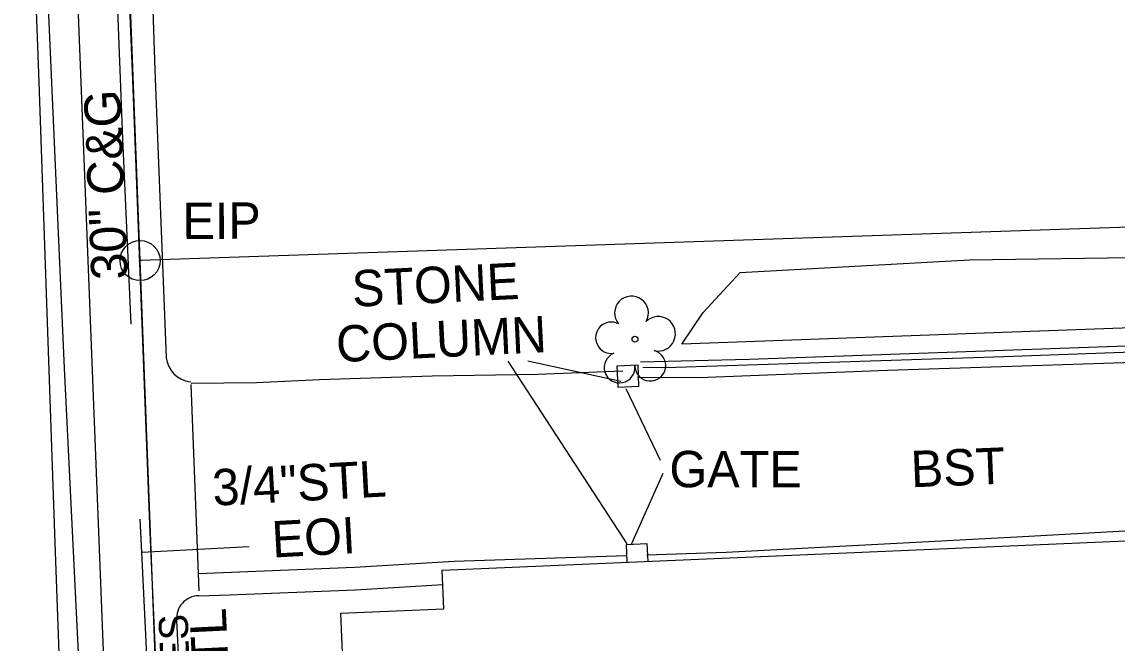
# Model space of a CAD drawing. Extents: x 1627482 to 1629573, y 760826 to 766301.
# Drawn here: x 1628458.5 to 1628579.1, y 762211.8 to 762280.1 of the extents above; entities that cross this region are included whole.
import ezdxf

# ---------------------------------------------------------------- set-up
doc = ezdxf.new("R2010")
doc.units = 0
for name, color, linetype in [('Exist Building', 7, 'Continuous'), ('Exist Building Leader', 7, 'Continuous'), ('Exist Building Text', 7, 'Continuous'), ('Exist Other Culture Fence Line', 7, 'Continuous'), ('Exist Other Culture Gate', 7, 'Continuous'), ('Exist Other Culture Gate Text', 7, 'Continuous'), ('Exist Property Iron Pin CELL', 7, 'Continuous'), ('Exist Property Iron Pin Text', 7, 'Continuous'), ('Exist Property Line', 7, 'Continuous'), ('Exist Right of Way Line', 7, 'Continuous'), ('Exist Right of Way Line Text', 7, 'Continuous'), ('Exist Roads Curbs', 7, 'Continuous'), ('Exist Roads Curbs Text', 7, 'Continuous'), ('Exist Roads EOP', 7, 'Continuous'), ('Exist Roads EOP Other', 7, 'Continuous'), ('Exist Roads EOT', 7, 'Continuous'), ('Exist Roads EOT Text', 7, 'Continuous'), ('Exist Utilities Gas UG Line SUE', 7, 'Continuous'), ('Exist Utilities Gas UG Line SUE Text', 7, 'Continuous'), ('Exist Utilities Sanitary Sewer UG Line', 7, 'Continuous'), ('Exist Utilities Water UG Line SUE', 7, 'Continuous'), ('Exist Vegetation Hedge Row', 7, 'Continuous'), ('Exist Vegetation Tree CELL', 7, 'Continuous')]:
    doc.layers.add(name, color=color, linetype=linetype)

# ---------------------------------------------------------------- blocks, each defined once
blk = doc.blocks.new('EXIST PROPERTY IRON PIN_368')
at = {"layer": 'Exist Property Iron Pin CELL'}
for radius in [3.36, 0.108]:
    blk.add_circle((0, 0), radius, dxfattribs=at)

msp = doc.modelspace()

# ---------------------------------------------------------------- linework, layer by layer
at = {"layer": 'Exist Building'}
for points in [[(1628526.86, 762242.08), (1628530.48, 762242.11), (1628566.59, 762243.27), (1628606.03, 762244.72), (1628628.52, 762245.33), (1628644.67, 762246.01), (1628667.54, 762246.93), (1628675.29, 762247.19)], [(1628525.13, 762220.65), (1628525.05, 762222.62), (1628527.31, 762222.71), (1628527.39, 762220.74)]]:
    msp.add_lwpolyline(points, dxfattribs=at)
for points in [[(1628526.29, 762242.36), (1628526.39, 762239.98), (1628524.13, 762239.89), (1628524.03, 762242.27)], [(1628632.98, 762166.49), (1628551.92, 762163.02), (1628552.05, 762159.95), (1628518.85, 762158.53), (1628518.73, 762161.43), (1628495.94, 762160.45), (1628493.6, 762215.06), (1628504.95, 762215.54), (1628504.77, 762219.78), (1628633.96, 762225.3), (1628634.29, 762217.56), (1628640.18, 762217.81), (1628641.85, 762178.95), (1628632.47, 762178.55)]]:
    msp.add_lwpolyline(points, close=True, dxfattribs=at)
at = {"layer": 'Exist Building Leader'}
for points in [[(1628525.12, 762222.69), (1628512.04, 762242.78)], [(1628524.44, 762240.52), (1628514.18, 762242.78)]]:
    msp.add_lwpolyline(points, dxfattribs=at)
at = {"layer": 'Exist Other Culture Fence Line'}
msp.add_lwpolyline([(1628675.26, 762248.06), (1628635.54, 762246.48), (1628587.33, 762244.67), (1628538.57, 762242.96), (1628526.59, 762242.65)], dxfattribs=at)
at = {"layer": 'Exist Other Culture Gate'}
for points in [[(1628524.98, 762239.76), (1628528.75, 762231.89)], [(1628525.62, 762222.64), (1628529.1, 762230.46)]]:
    msp.add_lwpolyline(points, dxfattribs=at)
at = {"layer": 'Exist Property Line'}
msp.add_lwpolyline([(1628772.01, 762263.98), (1628471.52, 762253.84)], dxfattribs=at)
at = {"layer": 'Exist Right of Way Line'}
for points in [[(1628471.52, 762253.84), (1628467.34, 762363.74), (1628465.45, 762413.7)], [(1628475.88, 762138.9), (1628471.52, 762253.84)]]:
    msp.add_lwpolyline(points, dxfattribs=at)
at = {"layer": 'Exist Roads Curbs'}
for p, q in [((1628472.91, 762281.41), (1628473.13, 762274.78)), ((1628473.13, 762274.78), (1628474.39, 762243.16)), ((1628477.04, 762240.52), (1628477.08, 762240.52)), ((1628475.54, 762214.28), (1628476.36, 762197.35))]:
    msp.add_line(p, q, dxfattribs=at)
for points in [[(1628481.37, 762217.05), (1628495.24, 762217.63), (1628504.84, 762218.19)], [(1628477.97, 762216.97), (1628481.37, 762217.05)]]:
    msp.add_lwpolyline(points, dxfattribs=at)
for centre, major_axis, ratio, start_param, end_param in [((1628477.37, 762243.49), (-2.96, 0.49), 0.998742, 0.276722, 1.624225), ((1628478, 762214.5), (-2.44, -0.37), 0.999183, 4.572123, 6.223828)]:
    msp.add_ellipse(centre, major_axis=major_axis, ratio=ratio, start_param=start_param, end_param=end_param, dxfattribs=at)
at = {"layer": 'Exist Roads EOP'}
for p, q in [((1628470.66, 762274.68), (1628472.57, 762224.82)), ((1628472.57, 762224.82), (1628474.7, 762174.72))]:
    msp.add_line(p, q, dxfattribs=at)
msp.add_lwpolyline([(1628462.79, 762467.6), (1628464.38, 762424.8), (1628470.66, 762274.68)], dxfattribs=at)
at = {"layer": 'Exist Roads EOP Other'}
msp.add_line((1628477.09, 762240.21), (1628478, 762217.5), dxfattribs=at)
for points in [[(1628675.32, 762246.38), (1628649.4, 762245.4), (1628626.83, 762244.63), (1628626.84, 762244.25), (1628599.92, 762243.26), (1628568.61, 762242.23), (1628553.78, 762241.76), (1628533.07, 762240.93), (1628526.28, 762240.96)], [(1628524.66, 762241.66), (1628515.27, 762241.3), (1628503.68, 762241.11), (1628491.27, 762240.73), (1628484.34, 762240.4), (1628477.13, 762240.31)], [(1628527.31, 762221.46), (1628536.03, 762221.75), (1628568.02, 762223.45), (1628597.13, 762225.05), (1628627.55, 762226.24)], [(1628477.94, 762219.41), (1628495.11, 762220.12), (1628506.09, 762220.77), (1628525.07, 762221.39)]]:
    msp.add_lwpolyline(points, dxfattribs=at)
at = {"layer": 'Exist Roads EOT'}
msp.add_lwpolyline([(1628463.84, 762177.25), (1628462.15, 762223.83), (1628460.41, 762273.47), (1628453.43, 762458.75)], dxfattribs=at)
at = {"layer": 'Exist Utilities Gas UG Line SUE'}
for points in [[(1628470.55, 762246.83), (1628469.61, 762267.24), (1628468.17, 762305.07), (1628466.23, 762346.23), (1628463.12, 762404.2)], [(1628476.17, 762133.97), (1628474.52, 762163.34), (1628471.7, 762221.75), (1628471.53, 762225.38)], [(1628471.7, 762221.75), (1628483.53, 762222.39)]]:
    msp.add_lwpolyline(points, dxfattribs=at)
at = {"layer": 'Exist Utilities Sanitary Sewer UG Line'}
msp.add_line((1628470.99, 762122.06), (1628455.73, 762509.48), dxfattribs=at)
at = {"layer": 'Exist Utilities Water UG Line SUE'}
msp.add_lwpolyline([(1628467.98, 762127.8), (1628466.56, 762158.82), (1628464.96, 762206.16), (1628463.2, 762242), (1628461.09, 762289.16), (1628459.72, 762325.17), (1628457.89, 762361.93), (1628455.45, 762403.96)], dxfattribs=at)
at = {"layer": 'Exist Vegetation Hedge Row'}
msp.add_lwpolyline([(1628562.79, 762253.93), (1628618.55, 762254.74), (1628618.98, 762247.83), (1628531.13, 762244.63), (1628533.5, 762248.14), (1628537.56, 762252.52), (1628562.79, 762253.93)], dxfattribs=at)
at = {"layer": 'Exist Vegetation Tree CELL'}
msp.add_line((1628525.99, 762245.19), (1628525.99, 762245.19), dxfattribs=at)
msp.add_circle((1628525.99, 762245.19), 0.326, dxfattribs=at)
for centre, radius, start, end in [((1628525.61, 762248.07), 1.86, 330.1651, 219.7134), ((1628528.54, 762245.78), 1.9, 257.1011, 134.1999), ((1628523.39, 762245.35), 1.73, 62.6636, 279.3457), ((1628524.29, 762242.07), 1.69, 111.5671, 6.231), ((1628527.67, 762242.29), 1.7, 181.2822, 74.56)]:
    msp.add_arc(centre, radius, start, end, dxfattribs=at)

# ---------------------------------------------------------------- block references
at = {"layer": 'Exist Property Iron Pin CELL', "xscale": 0.6561666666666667, "yscale": 0.6561666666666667}
msp.add_blockref('EXIST PROPERTY IRON PIN_368', (1628471.52, 762253.84), dxfattribs=at)

# ---------------------------------------------------------------- texts
at = {"layer": 'Exist Building Text'}
for s, p in [('STONE', (1628494.93, 762248.74)), ('COLUMN', (1628493.19, 762242.65))]:
    msp.add_text(s, height=4, rotation=2.7639, dxfattribs=at).set_placement(p)
at = {"layer": 'Exist Other Culture Gate Text'}
msp.add_text('GATE', height=4, rotation=0, dxfattribs=at).set_placement((1628529.78, 762228.9))
at = {"layer": 'Exist Property Iron Pin Text'}
msp.add_text('EIP', height=4, rotation=0.3159, dxfattribs=at).set_placement((1628476.19, 762256.2))
at = {"layer": 'Exist Right of Way Line Text'}
msp.add_text('EXISTING R/W VARIES', height=3.2, rotation=92.3647, dxfattribs=at).set_placement((1628478.65, 762168.68))
at = {"layer": 'Exist Roads Curbs Text'}
msp.add_text('30" C&G', height=4, rotation=92.366, dxfattribs=at).set_placement((1628470.17, 762251.81))
at = {"layer": 'Exist Roads EOT Text'}
msp.add_text('BST', height=4, rotation=2.2716, dxfattribs=at).set_placement((1628556.42, 762228.89))
at = {"layer": 'Exist Utilities Gas UG Line SUE Text'}
for s, rotation, p in [('3/4"STL', 3.1058, (1628479.58, 762226.86)), ('EOI', 3.1058, (1628486.12, 762221.16)), ('2"STL', 92.7647, (1628481.65, 762201.01))]:
    msp.add_text(s, height=4, rotation=rotation, dxfattribs=at).set_placement(p)

doc.saveas('drawing.dxf')
